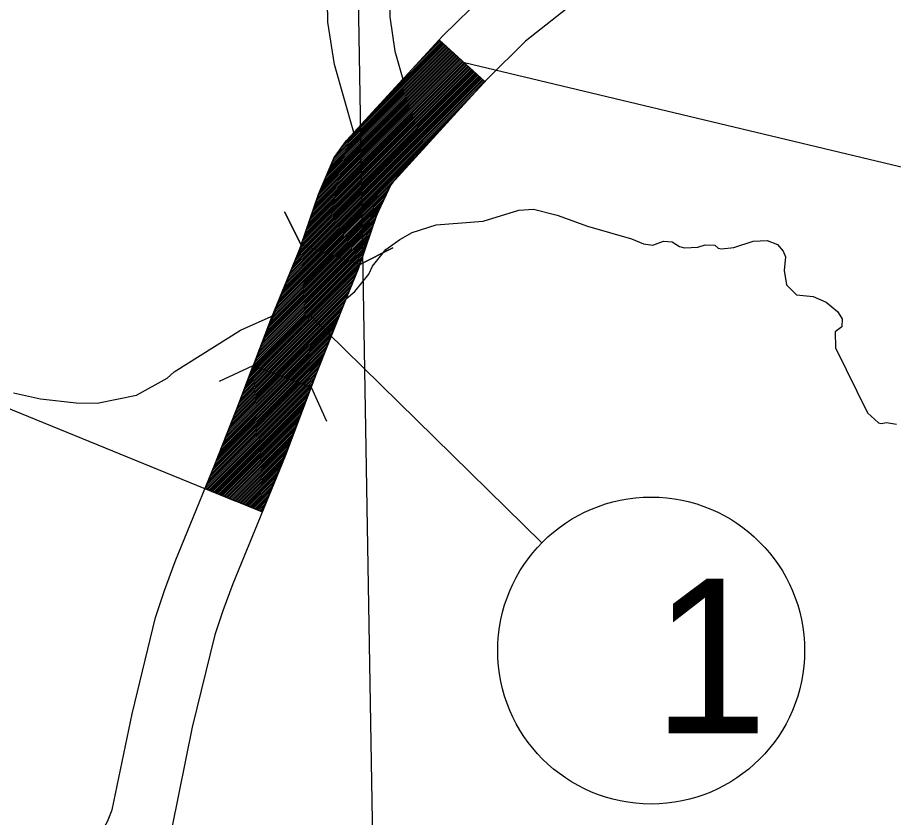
# Model space of a CAD drawing. Extents: x 1212896 to 1368412, y 378476 to 478763.
# Drawn here: x 1282147 to 1285690, y 401689 to 404923 of the extents above; entities that cross this region are included whole.
import ezdxf

# ---------------------------------------------------------------- set-up
doc = ezdxf.new("R2010")
doc.units = 0
for name, color, linetype in [('1', 7, 'Continuous'), ('21', 7, 'Continuous'), ('Level 10', 7, 'Continuous'), ('Level 35', 7, 'Continuous'), ('Level 37', 7, 'Continuous'), ('Level 5', 7, 'Continuous'), ('R_Draft', 7, 'Continuous')]:
    doc.layers.add(name, color=color, linetype=linetype)

msp = doc.modelspace()

# ---------------------------------------------------------------- linework, layer by layer
at = {"layer": '1'}
for p, q in [((1283655.1, 404618.6), (1283861.5, 404825)), ((1283736.6, 404707.2), (1283857.8, 404828.4)), ((1283818.2, 404795.8), (1283854.1, 404831.8)), ((1283852.6, 404833.2), (1284036.6, 404663.9)), ((1283533.9, 404483.3), (1283868.9, 404818.2)), ((1283534, 404476.3), (1283872.6, 404814.9)), ((1283534.1, 404469.4), (1283876.2, 404811.5)), ((1283534.3, 404462.4), (1283879.9, 404808.1)), ((1283534.4, 404455.5), (1283883.6, 404804.7)), ((1283534.5, 404448.5), (1283887.3, 404801.3)), ((1283534.6, 404441.6), (1283891, 404797.9)), ((1283534.7, 404434.6), (1283894.6, 404794.5)), ((1283534.8, 404427.6), (1283898.3, 404791.1)), ((1283573.5, 404530), (1283865.2, 404821.6)), ((1283535, 404420.7), (1283902, 404787.7)), ((1283535.1, 404413.7), (1283905.7, 404784.4)), ((1283535.2, 404406.8), (1283909.4, 404781)), ((1283535.3, 404399.8), (1283913.1, 404777.6)), ((1283535.4, 404392.9), (1283916.7, 404774.2)), ((1283535.6, 404385.9), (1283920.4, 404770.8)), ((1283535.7, 404379), (1283924.1, 404767.4)), ((1283535.8, 404372), (1283927.8, 404764)), ((1283535.9, 404365.1), (1283931.5, 404760.6)), ((1283536, 404358.1), (1283935.2, 404757.2)), ((1283536.1, 404351.2), (1283938.8, 404753.9)), ((1283536.3, 404344.2), (1283942.5, 404750.5)), ((1283536.4, 404337.2), (1283946.2, 404747.1)), ((1283536.5, 404330.3), (1283949.9, 404743.7)), ((1283536.6, 404323.3), (1283953.6, 404740.3)), ((1283536.7, 404316.4), (1283957.3, 404736.9)), ((1283536.8, 404309.4), (1283960.9, 404733.5)), ((1283537, 404302.5), (1283964.6, 404730.1)), ((1283537.1, 404295.5), (1283968.3, 404726.7)), ((1283537.2, 404288.6), (1283972, 404723.4)), ((1283537.3, 404281.6), (1283975.7, 404720)), ((1283537.4, 404274.7), (1283979.3, 404716.6)), ((1283537.5, 404267.7), (1283983, 404713.2)), ((1283537.7, 404260.8), (1283986.7, 404709.8)), ((1283537.8, 404253.8), (1283990.4, 404706.4)), ((1283537.9, 404246.9), (1283994.1, 404703)), ((1283538, 404239.9), (1283997.8, 404699.6)), ((1283538.1, 404232.9), (1284001.4, 404696.3)), ((1283538.3, 404226), (1284005.1, 404692.9)), ((1283538.4, 404219), (1284008.8, 404689.5)), ((1283538.5, 404212.1), (1284012.5, 404686.1)), ((1283538.6, 404205.1), (1284016.2, 404682.7)), ((1283538.7, 404198.2), (1284019.9, 404679.3)), ((1283538.8, 404191.2), (1284023.5, 404675.9)), ((1283539, 404184.3), (1284027.2, 404672.5)), ((1283539.1, 404177.3), (1284030.9, 404669.1)), ((1283539.2, 404170.4), (1284034.6, 404665.8)), ((1283539.3, 404163.4), (1283998.6, 404622.7)), ((1283539.4, 404156.5), (1283917.1, 404534.1)), ((1283451.8, 404390.1), (1283534.1, 404472.4)), ((1283470.5, 404415.9), (1283534, 404479.4)), ((1283527.6, 404480.1), (1283533.9, 404486.3)), ((1283408.7, 404311.6), (1283534.7, 404437.6)), ((1283413.8, 404323.9), (1283534.6, 404444.6)), ((1283419, 404336.1), (1283534.4, 404451.5)), ((1283424.2, 404348.3), (1283534.3, 404458.5)), ((1283433.1, 404364.3), (1283534.2, 404465.5)), ((1283539.5, 404149.5), (1283835.5, 404445.5)), ((1283382.8, 404250.5), (1283535.3, 404402.9)), ((1283388, 404262.7), (1283535.1, 404409.8)), ((1283393.2, 404274.9), (1283535, 404416.8)), ((1283398.3, 404287.2), (1283534.9, 404423.7)), ((1283403.5, 404299.4), (1283534.8, 404430.7)), ((1283357.8, 404190.1), (1283535.9, 404368.1)), ((1283362.2, 404201.5), (1283535.7, 404375.1)), ((1283367.4, 404213.7), (1283535.6, 404382)), ((1283372.5, 404226), (1283535.5, 404389)), ((1283377.7, 404238.2), (1283535.4, 404395.9)), ((1283339.3, 404136.2), (1283536.4, 404333.3)), ((1283343, 404147), (1283536.3, 404340.3)), ((1283346.7, 404157.8), (1283536.2, 404347.2)), ((1283350.4, 404168.5), (1283536.1, 404354.2)), ((1283354.1, 404179.3), (1283536, 404361.1)), ((1283539.7, 404142.5), (1283754, 404356.9)), ((1283320.8, 404082.4), (1283537, 404298.6)), ((1283324.5, 404093.1), (1283536.9, 404305.5)), ((1283328.2, 404103.9), (1283536.8, 404312.5)), ((1283331.9, 404114.7), (1283536.7, 404319.4)), ((1283335.6, 404125.4), (1283536.6, 404326.4)), ((1283302.3, 404028.5), (1283537.6, 404263.8)), ((1283306, 404039.3), (1283537.5, 404270.8)), ((1283309.7, 404050), (1283537.4, 404277.7)), ((1283313.4, 404060.8), (1283537.3, 404284.7)), ((1283317.1, 404071.6), (1283537.1, 404291.6)), ((1283539.8, 404135.6), (1283672.4, 404268.3)), ((1283294.9, 404006.9), (1283537.8, 404249.9)), ((1283297.4, 404002.4), (1283538, 404242.9)), ((1283298.6, 404017.7), (1283537.7, 404256.8)), ((1283302.7, 404000.6), (1283538.1, 404236)), ((1283308, 403998.8), (1283538.2, 404229)), ((1283313.3, 403997.1), (1283538.3, 404222.1)), ((1283539.9, 404128.6), (1283653.1, 404241.8)), ((1283540, 404121.7), (1283643.2, 404224.8)), ((1283318.6, 403995.3), (1283538.4, 404215.1)), ((1283323.9, 403993.5), (1283538.6, 404208.2)), ((1283329.2, 403991.7), (1283538.7, 404201.2)), ((1283334.5, 403990), (1283538.8, 404194.3)), ((1283339.8, 403988.2), (1283538.9, 404187.3)), ((1283540.1, 404114.7), (1283637.9, 404212.5)), ((1283540.2, 404107.8), (1283632.6, 404200.1)), ((1283540.4, 404100.8), (1283627.3, 404187.7)), ((1283345.1, 403986.4), (1283539, 404180.4)), ((1283350.4, 403984.6), (1283539.1, 404173.4)), ((1283355.7, 403982.9), (1283539.3, 404166.4)), ((1283361, 403981.1), (1283539.4, 404159.5)), ((1283366.3, 403979.3), (1283539.5, 404152.5)), ((1283540.5, 404093.9), (1283622, 404175.4)), ((1283540.6, 404086.9), (1283616.7, 404163)), ((1283226.9, 404137.9), (1283293.8, 404003.6)), ((1283371.6, 403977.5), (1283539.6, 404145.6)), ((1283376.9, 403975.8), (1283539.7, 404138.6)), ((1283382.2, 403974), (1283539.8, 404131.7)), ((1283387.5, 403972.2), (1283540, 404124.7)), ((1283392.8, 403970.5), (1283540.1, 404117.8)), ((1283540.7, 404080), (1283611.4, 404150.6)), ((1283540.8, 404073), (1283606.1, 404138.2)), ((1283541, 404066.1), (1283600.8, 404125.9)), ((1283398.1, 403968.7), (1283540.2, 404110.8)), ((1283403.4, 403966.9), (1283540.3, 404103.9)), ((1283408.6, 403965.1), (1283540.4, 404096.9)), ((1283413.9, 403963.4), (1283540.6, 404090)), ((1283419.2, 403961.6), (1283540.7, 404083)), ((1283541.1, 404059.1), (1283596.1, 404114.1)), ((1283541.2, 404052.2), (1283592.4, 404103.3)), ((1283541.3, 404045.2), (1283588.7, 404092.6)), ((1283541.4, 404038.2), (1283585, 404081.8)), ((1283424.5, 403959.8), (1283540.8, 404076.1)), ((1283429.8, 403958), (1283540.9, 404069.1)), ((1283435.1, 403956.3), (1283541, 404062.1)), ((1283440.4, 403954.5), (1283541.1, 404055.2)), ((1283445.7, 403952.7), (1283541.3, 404048.2)), ((1283541.5, 404031.3), (1283581.3, 404071)), ((1283541.7, 404024.3), (1283577.6, 404060.2)), ((1283541.8, 404017.4), (1283573.9, 404049.5)), ((1283451, 403950.9), (1283541.4, 404041.3)), ((1283456.3, 403949.2), (1283541.5, 404034.3)), ((1283461.6, 403947.4), (1283541.6, 404027.4)), ((1283466.9, 403945.6), (1283541.7, 404020.4)), ((1283472.2, 403943.8), (1283541.8, 404013.5)), ((1283541.9, 404010.4), (1283570.2, 404038.7)), ((1283542, 404003.5), (1283566.5, 404027.9)), ((1283542.1, 403996.5), (1283562.8, 404017.1)), ((1283217.2, 403809.5), (1283381.9, 403974.1)), ((1283221.8, 403821.1), (1283376.6, 403975.9)), ((1283226.4, 403832.8), (1283371.3, 403977.6)), ((1283231, 403844.5), (1283366, 403979.4)), ((1283235.6, 403856.2), (1283360.7, 403981.2)), ((1283240.2, 403867.8), (1283355.4, 403983)), ((1283244.8, 403879.5), (1283350.1, 403984.7)), ((1283249.4, 403891.2), (1283344.8, 403986.5)), ((1283254, 403902.8), (1283339.5, 403988.3)), ((1283258.6, 403914.5), (1283334.2, 403990.1)), ((1283263.2, 403926.2), (1283328.9, 403991.8)), ((1283267.8, 403937.9), (1283323.6, 403993.6)), ((1283272.4, 403949.5), (1283318.3, 403995.4)), ((1283277.1, 403961.2), (1283313, 403997.2)), ((1283282, 403973.2), (1283307.7, 403998.9)), ((1283286.9, 403985.2), (1283302.4, 404000.7)), ((1283291.4, 403996.8), (1283297.1, 404002.5)), ((1283477.5, 403942.1), (1283542, 404006.5)), ((1283482.8, 403940.3), (1283542.1, 403999.6)), ((1283488.1, 403938.5), (1283542.2, 403992.6)), ((1283493.4, 403936.7), (1283542.3, 403985.7)), ((1283498.7, 403935), (1283542.4, 403978.7)), ((1283530.8, 403924.2), (1283665.1, 403991.1)), ((1283542.2, 403989.6), (1283559, 404006.4)), ((1283542.4, 403982.6), (1283555.3, 403995.6)), ((1283542.5, 403975.7), (1283551.6, 403984.8)), ((1283542.6, 403968.7), (1283547.9, 403974.1)), ((1283125.2, 403576), (1283487.8, 403938.6)), ((1283129.8, 403587.7), (1283482.5, 403940.4)), ((1283134.4, 403599.4), (1283477.2, 403942.2)), ((1283139, 403611), (1283471.9, 403943.9)), ((1283143.6, 403622.7), (1283466.6, 403945.7)), ((1283148.2, 403634.4), (1283461.3, 403947.5)), ((1283152.8, 403646.1), (1283456, 403949.3)), ((1283157.4, 403657.7), (1283450.7, 403951)), ((1283162, 403669.4), (1283445.4, 403952.8)), ((1283166.6, 403681.1), (1283440.1, 403954.6)), ((1283171.2, 403692.7), (1283434.8, 403956.4)), ((1283175.8, 403704.4), (1283429.5, 403958.1)), ((1283180.4, 403716.1), (1283424.2, 403959.9)), ((1283185, 403727.8), (1283418.9, 403961.7)), ((1283189.6, 403739.4), (1283413.6, 403963.5)), ((1283194.2, 403751.1), (1283408.4, 403965.2)), ((1283198.8, 403762.8), (1283403.1, 403967)), ((1283203.4, 403774.4), (1283397.8, 403968.8)), ((1283208, 403786.1), (1283392.5, 403970.6)), ((1283212.6, 403797.8), (1283387.2, 403972.3)), ((1283504, 403933.2), (1283542.5, 403971.7)), ((1283509.3, 403931.4), (1283542.7, 403964.8)), ((1283514.6, 403929.6), (1283542.2, 403957.2)), ((1283519.9, 403927.9), (1283538.5, 403946.4)), ((1283542.7, 403961.8), (1283544.2, 403963.3)), ((1283102.2, 403517.7), (1283514.3, 403929.7)), ((1283105.2, 403513.6), (1283519.6, 403928)), ((1283106.8, 403529.3), (1283509, 403931.5)), ((1283110.4, 403511.7), (1283524.9, 403926.2)), ((1283111.4, 403541), (1283503.7, 403933.3)), ((1283115.5, 403509.7), (1283530.2, 403924.4)), ((1283116, 403552.7), (1283498.4, 403935.1)), ((1283120.6, 403564.4), (1283493.1, 403936.8)), ((1283120.6, 403507.8), (1283526.7, 403913.9)), ((1283525.2, 403926.1), (1283534.7, 403935.7)), ((1283530.5, 403924.3), (1283531, 403924.9)), ((1283125.8, 403505.9), (1283522.1, 403902.2)), ((1283130.9, 403504), (1283517.5, 403890.5)), ((1283136.1, 403502), (1283512.8, 403878.8)), ((1283141.2, 403500.1), (1283508.2, 403867.1)), ((1283146.4, 403498.2), (1283503.6, 403855.4)), ((1283151.5, 403496.3), (1283498.9, 403843.7)), ((1283156.7, 403494.4), (1283494.2, 403831.9)), ((1283161.8, 403492.4), (1283489.3, 403819.9)), ((1283167, 403490.5), (1283484.4, 403807.9)), ((1283172.1, 403488.6), (1283479.4, 403795.9)), ((1283177.3, 403486.7), (1283474.5, 403783.9)), ((1283182.4, 403484.7), (1283469.6, 403771.9)), ((1283187.6, 403482.8), (1283464.7, 403759.9)), ((1283192.7, 403480.9), (1283459.7, 403747.9)), ((1283197.9, 403479), (1283454.8, 403735.9)), ((1283203, 403477), (1283449.9, 403723.9)), ((1283208.2, 403475.1), (1283445, 403711.9)), ((1283213.3, 403473.2), (1283440, 403699.9)), ((1283218.5, 403471.3), (1283435.1, 403687.9)), ((1283223.6, 403469.4), (1283430.2, 403675.9)), ((1283228.8, 403467.4), (1283425.3, 403663.9)), ((1283233.9, 403465.5), (1283420.3, 403651.9)), ((1283239, 403463.6), (1283415.4, 403639.9)), ((1283244.2, 403461.7), (1283410.5, 403628)), ((1283249.3, 403459.7), (1283405.6, 403616)), ((1283254.5, 403457.8), (1283401.3, 403604.6)), ((1283259.6, 403455.9), (1283397, 403593.2)), ((1283264.8, 403454), (1283392.7, 403581.8)), ((1283269.9, 403452), (1283388.3, 403570.5)), ((1283275.1, 403450.1), (1283384, 403559.1)), ((1282963.7, 403453.2), (1283100.2, 403515.5)), ((1283098.7, 403508.8), (1283104, 403514)), ((1283280.2, 403448.2), (1283379.7, 403547.7)), ((1283285.4, 403446.3), (1283375.4, 403536.3)), ((1283290.5, 403444.4), (1283371.1, 403524.9)), ((1283295.7, 403442.4), (1283366.8, 403513.6)), ((1283019.5, 403302.3), (1283196.6, 403479.4)), ((1283023.8, 403313.7), (1283191.5, 403481.4)), ((1283028.1, 403325), (1283186.3, 403483.3)), ((1283032.4, 403336.4), (1283181.2, 403485.2)), ((1283036.7, 403347.8), (1283176, 403487.1)), ((1283041, 403359.2), (1283170.9, 403489)), ((1283045.3, 403370.6), (1283165.8, 403491)), ((1283049.6, 403381.9), (1283160.6, 403492.9)), ((1283054, 403393.3), (1283155.5, 403494.8)), ((1283058.3, 403404.7), (1283150.3, 403496.7)), ((1283062.6, 403416.1), (1283145.2, 403498.7)), ((1283066.9, 403427.5), (1283140, 403500.6)), ((1283071.2, 403438.8), (1283134.9, 403502.5)), ((1283075.7, 403450.4), (1283129.7, 403504.4)), ((1283080.3, 403462.1), (1283124.6, 403506.4)), ((1283084.9, 403473.8), (1283119.4, 403508.3)), ((1283089.5, 403485.4), (1283114.3, 403510.2)), ((1283094.1, 403497.1), (1283109.1, 403512.1)), ((1283300.8, 403440.5), (1283362.5, 403502.2)), ((1283306, 403438.6), (1283358.2, 403490.8)), ((1283311.1, 403436.7), (1283353.9, 403479.4)), ((1282929.9, 403078.3), (1283294.4, 403442.9)), ((1282934.8, 403090.3), (1283289.3, 403444.8)), ((1282939.6, 403102.2), (1283284.2, 403446.7)), ((1282944.5, 403114.2), (1283279, 403448.7)), ((1282949.4, 403126.1), (1283273.9, 403450.6)), ((1282954.3, 403138.1), (1283268.7, 403452.5)), ((1282959.1, 403150), (1283263.6, 403454.4)), ((1282964, 403162), (1283258.4, 403456.4)), ((1282968.9, 403173.9), (1283253.3, 403458.3)), ((1282973.8, 403185.9), (1283248.1, 403460.2)), ((1282978.6, 403197.8), (1283243, 403462.1)), ((1282983.5, 403209.7), (1283237.8, 403464)), ((1282988.4, 403221.7), (1283232.7, 403466)), ((1282993.3, 403233.6), (1283227.5, 403467.9)), ((1282997.9, 403245.4), (1283222.4, 403469.8)), ((1283002.2, 403256.8), (1283217.2, 403471.7)), ((1283006.6, 403268.1), (1283212.1, 403473.7)), ((1283010.9, 403279.5), (1283206.9, 403475.6)), ((1283015.2, 403290.9), (1283201.8, 403477.5)), ((1283316.3, 403434.7), (1283349.6, 403468)), ((1283321.4, 403432.8), (1283345.3, 403456.7)), ((1283326.6, 403430.9), (1283340.9, 403445.3)), ((1282905.6, 403018.7), (1283320.2, 403433.3)), ((1282910.4, 403030.5), (1283315, 403435.2)), ((1282910.7, 403016.7), (1283325.3, 403431.3)), ((1282915.2, 403042.5), (1283309.9, 403437.1)), ((1282915.7, 403014.6), (1283330.5, 403429.4)), ((1282920.1, 403054.4), (1283304.7, 403439)), ((1282920.7, 403012.6), (1283333.3, 403425.2)), ((1282925, 403066.4), (1283299.6, 403441)), ((1282925.7, 403010.5), (1283328.7, 403413.5)), ((1283331.7, 403429), (1283336.6, 403433.9)), ((1283334.4, 403428), (1283396.6, 403291.5)), ((1282930.7, 403008.5), (1283324.2, 403401.9)), ((1282935.8, 403006.4), (1283319.6, 403390.3)), ((1282940.8, 403004.4), (1283315.1, 403378.7)), ((1282945.8, 403002.3), (1283310.5, 403367)), ((1282950.8, 403000.3), (1283306, 403355.4)), ((1282955.8, 402998.2), (1283301.4, 403343.8)), ((1282960.9, 402996.2), (1283296.8, 403332.2)), ((1282965.9, 402994.1), (1283292.3, 403320.5)), ((1282970.9, 402992.1), (1283287.7, 403308.9)), ((1282975.9, 402990), (1283283.2, 403297.3)), ((1282981, 402988), (1283278.6, 403285.6)), ((1282986, 402985.9), (1283274.1, 403274)), ((1282991, 402983.9), (1283269.5, 403262.4)), ((1282996, 402981.8), (1283265, 403250.8)), ((1283001, 402979.8), (1283260.4, 403239.1)), ((1283006.1, 402977.7), (1283255.8, 403227.5)), ((1283011.1, 402975.7), (1283251.3, 403215.9)), ((1283016.1, 402973.6), (1283246.7, 403204.3)), ((1283021.1, 402971.6), (1283242.2, 403192.6)), ((1283026.1, 402969.5), (1283237.6, 403181)), ((1283031.2, 402967.5), (1283233.1, 403169.4)), ((1283036.2, 402965.4), (1283228.5, 403157.7)), ((1283041.2, 402963.4), (1283224, 403146.1)), ((1283046.2, 402961.3), (1283219.4, 403134.5)), ((1283051.3, 402959.3), (1283214.8, 403122.9)), ((1283056.3, 402957.2), (1283210.3, 403111.2)), ((1283061.3, 402955.2), (1283205.7, 403099.6)), ((1283066.3, 402953.1), (1283201.2, 403088)), ((1283071.3, 402951.1), (1283196.6, 403076.4)), ((1283076.4, 402949), (1283192.1, 403064.7)), ((1283081.4, 402947), (1283187.5, 403053.1)), ((1282905.6, 403018.7), (1283137, 402924.3)), ((1283086.4, 402944.9), (1283182.9, 403041.5)), ((1283091.4, 402942.9), (1283178.4, 403029.9)), ((1283096.4, 402940.8), (1283173.8, 403018.2)), ((1283101.5, 402938.8), (1283169.3, 403006.6)), ((1283106.5, 402936.7), (1283164.7, 402995)), ((1283111.5, 402934.7), (1283160.2, 402983.3)), ((1283116.5, 402932.6), (1283155.6, 402971.7)), ((1283121.6, 402930.6), (1283151.1, 402960.1)), ((1283126.6, 402928.5), (1283146.5, 402948.5)), ((1283131.6, 402926.5), (1283141.9, 402936.8)), ((1283136.6, 402924.4), (1283137.4, 402925.2))]:
    msp.add_line(p, q, dxfattribs=at)
msp.add_lwpolyline([(1283137, 402924.3), (1283334.4, 403428), (1283530.8, 403924.2), (1283597.5, 404118.2), (1283659.1, 404250.1), (1284036.6, 404663.9), (1283852.6, 404833.2), (1283477.8, 404425.9), (1283427.9, 404357.2), (1283359.9, 404196.1), (1283293.8, 404003.6), (1282905.6, 403018.7)], dxfattribs=at)
at = {"layer": '21'}
msp.add_circle((1284709.6, 402363.5), 620.6, dxfattribs=at)
at = {"layer": 'Level 10'}
for p, q in [((1283705.8, 404673.7), (1283507.5, 404458.2)), ((1283530.8, 403924.2), (1283293.8, 404003.6)), ((1283100.2, 403515.5), (1283334.4, 403428))]:
    msp.add_line(p, q, dxfattribs=at)
for points in [[(1283507.5, 404458.2), (1283428.7, 404733.5), (1283402.5, 404904.7), (1283380.5, 406252.8), (1283386, 406343.9), (1283419.6, 406487), (1283440.8, 406543.2), (1283520.6, 406706.6), (1283598.5, 406889.7), (1283638.8, 407032.8), (1283644.5, 407064.5), (1283650.7, 407148.1), (1283658.8, 407311.7), (1283686.1, 408229.3)], [(1283936.1, 408224.3), (1283908.7, 407301.8), (1283900.2, 407132.6), (1283892.9, 407033.1), (1283882.7, 406976.7), (1283834.8, 406806.5), (1283748, 406602.7), (1283670.6, 406444.2), (1283659.3, 406414.1), (1283634.2, 406307.6), (1283630.6, 406247.3), (1283652.2, 404925.8), (1283673.4, 404787), (1283705.8, 404673.7)], [(1283293.8, 404003.6), (1283364.1, 404208.2), (1283427.9, 404357.2), (1283477.8, 404425.9), (1283867.6, 404849.5), (1284035.8, 405014.5), (1284233.6, 405171.1), (1284551.3, 405434.9), (1284670.5, 405503.2), (1284892.7, 405606.5), (1285044.4, 405647), (1285262.1, 405684.1), (1285881.5, 405756), (1286514.4, 405856.4), (1286545.4, 405862.7), (1286720.2, 405921.1), (1286977.6, 406025.7), (1287043, 406042.5), (1287111.1, 406050.1), (1288685.3, 405982.7), (1288760.8, 405988.1), (1288799.9, 406002)], [(1288894.8, 405770.7), (1288812.7, 405741.2), (1288688.8, 405732.4), (1287119.7, 405799.5), (1287088.2, 405796), (1287056.1, 405787.7), (1286806.9, 405686.5), (1286609.9, 405620.6), (1286558.6, 405610.3), (1285915.5, 405508.3), (1285297.6, 405436.6), (1285097.8, 405402.5), (1284978.3, 405370.6), (1284785.5, 405281), (1284694.4, 405228.8), (1284391, 404976.9), (1284201.4, 404826.7), (1284047.2, 404675.5), (1283671.6, 404267.3), (1283646.7, 404233), (1283597.5, 404118.2), (1283530.8, 403924.2)], [(1283293.8, 404003.6), (1283290.1, 403993.1), (1283173.1, 403708), (1283100.2, 403515.5)], [(1283530.8, 403924.2), (1283524.2, 403904.9), (1283405.7, 403616.3), (1283334.4, 403428)], [(1281510.4, 400333.1), (1281700.2, 400457.4), (1281895.9, 400637.9), (1282055.1, 400887.5), (1282223.8, 401189.7), (1282401.8, 401483), (1282511.4, 401672.7), (1282530.2, 401719.5), (1282610.1, 402108.4), (1282704.7, 402496.6), (1282741.9, 402607), (1282785, 402723.4), (1282996.3, 403241.1), (1283100.2, 403515.5)], [(1283334.4, 403428), (1283229, 403149.6), (1283018, 402632.7), (1282977.6, 402523.7), (1282945.1, 402427), (1282854, 402053.6), (1282770.5, 401647.2), (1282736.8, 401563.1), (1282617, 401355.6), (1282439.9, 401063.9), (1282269.8, 400759.2), (1282089.3, 400476.1), (1281854.1, 400259.2), (1281619.9, 400108.4)]]:
    msp.add_lwpolyline(points, dxfattribs=at)
at = {"layer": 'Level 35'}
for points in [[(1283477.2, 403786.5), (1283511.3, 403815.8), (1283568.4, 403885.6), (1283582, 403917.8), (1283637.2, 403985.5), (1283692.6, 404025.2), (1283743.2, 404053.8), (1283840.7, 404084.9), (1284030, 404100), (1284174.2, 404143.6), (1284234, 404148.3), (1284329, 404124.2), (1284452.2, 404079.5), (1284630.2, 404028.3), (1284678.8, 404007.4), (1284716.3, 404003.2), (1284759.4, 404018.8), (1284794.2, 404015.5), (1284824, 403997.3), (1284844.1, 403991.5), (1284897.9, 403995.1), (1284928.7, 404004.5), (1284967.6, 404001.9), (1284980.7, 403991), (1284994.7, 403988.1), (1285043.5, 403992.7), (1285122.1, 404018.6), (1285178.8, 404021.3), (1285220.6, 404005.7), (1285243.2, 403978.8), (1285252.4, 403955.8), (1285247, 403899.7), (1285257.5, 403841.7), (1285297.8, 403802), (1285365.1, 403795.1), (1285417.8, 403772.2), (1285463.1, 403734.6), (1285482.2, 403704.8), (1285480.6, 403671.9), (1285454, 403652.4), (1285454.6, 403587.3), (1285584, 403325.1), (1285629.3, 403284.5), (1285639.3, 403281.6), (1285661.2, 403285.9), (1285702.2, 403279.3)], [(1282131, 403406.2), (1282239.9, 403381.2), (1282384.8, 403365.8), (1282469.7, 403364.2), (1282627.8, 403396.5), (1282751.9, 403464.2), (1282780.5, 403490.3), (1283049.1, 403658.6), (1283172.2, 403714)], [(1283172.2, 403714), (1283177.9, 403717.6)]]:
    msp.add_lwpolyline(points, dxfattribs=at)
at = {"layer": 'Level 37'}
for points in [[(1283293.8, 404003.6), (1283226.9, 404137.9)], [(1283665.1, 403991.1), (1283530.8, 403924.2)], [(1282963.7, 403453.2), (1283100.2, 403515.5)], [(1283334.4, 403428), (1283396.6, 403291.5)]]:
    msp.add_lwpolyline(points, dxfattribs=at)
at = {"layer": 'Level 5'}
msp.add_lwpolyline([(1283499.6, 406513.1), (1283590.7, 401120.3)], dxfattribs=at)
at = {"layer": 'R_Draft'}
for p, q in [((1253661.7, 414939.5), (1283025.9, 402969.6)), ((1324691.3, 395024.3), (1283954.6, 404739.3)), ((1283326.1, 403722.8), (1284266.9, 402798.5))]:
    msp.add_line(p, q, dxfattribs=at)

# ---------------------------------------------------------------- texts
at = {"layer": '21'}
msp.add_text('1', height=625, dxfattribs=at).set_placement((1284717, 402028.7))

doc.saveas('drawing.dxf')
